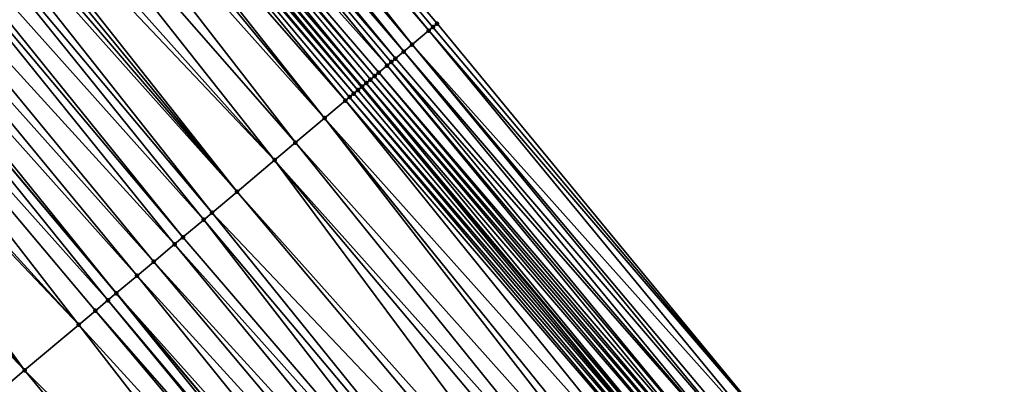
# Model space of a CAD drawing. Header units: feet. Extents: x 2004186 to 2014793, y 836912 to 864902.
# Tile 479 of 656: x 2007461 to 2007497, y 851914 to 851927. Entities that reach past the tile are written whole.
import ezdxf

# ---------------------------------------------------------------- set-up
doc = ezdxf.new("R2010")
doc.units = ezdxf.units.FT
doc.header["$LTSCALE"] = 100
doc.header["$MEASUREMENT"] = 0
for name, color, linetype, lineweight in [('EP_Travel Lane', 5, 'Continuous', 40), ('GPL_Skip Line', 2, 'Continuous', 40), ('Road Shots', 4, 'Continuous', 200), ('Road X-Section', 30, 'Continuous', 13)]:
    doc.layers.add(name, color=color, linetype=linetype, lineweight=lineweight)
doc.layers.add('I-77 SB_MM21-27-Surface-Border', color=7, linetype='Continuous')
doc.layers.add('I-77 SB_MM21-27-Surface-TIN', color=7, linetype='Continuous')

msp = doc.modelspace()

# ---------------------------------------------------------------- linework, layer by layer
at = {"layer": 'EP_Travel Lane'}
msp.add_polyline3d([(2007602.427108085, 851771.5193613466, 434.8469044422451), (2007589.54651904, 851786.819311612, 434.8923753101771), (2007576.665960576, 851802.1192255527, 434.9596045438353), (2007563.785330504, 851817.4192245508, 434.9758447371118), (2007550.917838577, 851832.7106904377, 435.0116748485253), (2007538.043185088, 851848.0156263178, 435.0706222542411), (2007525.168504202, 851863.3205947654, 435.1204272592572), (2007512.293951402, 851878.6254109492, 435.212847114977), (2007499.41933764, 851893.9302996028, 435.2849911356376), (2007486.544797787, 851909.2351003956, 435.3817265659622), (2007473.670264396, 851924.5398935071, 435.4805826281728), (2007460.795805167, 851939.8445984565, 435.6041196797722), (2007447.942165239, 851955.1356272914, 435.7190686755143), (2007435.081684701, 851970.4521688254, 435.8326704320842), (2007422.221149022, 851985.7687760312, 435.9335443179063), (2007409.360636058, 852001.0853561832, 436.0396608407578), (2007396.500211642, 852016.4018308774, 436.1662396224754)], dxfattribs=at)
at = {"layer": 'GPL_Skip Line'}
msp.add_polyline3d([(2007593.417325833, 851763.9257781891, 434.9261233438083), (2007580.528480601, 851779.2188413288, 434.9466733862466), (2007567.639660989, 851794.5118740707, 434.9854355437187), (2007554.750797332, 851809.8049590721, 434.992887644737), (2007541.873390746, 851825.1076221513, 435.034522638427), (2007529.003965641, 851840.4170964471, 435.0699682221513), (2007516.134610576, 851855.7264874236, 435.1287140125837), (2007503.265309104, 851871.0358146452, 435.2052888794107), (2007490.396091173, 851886.3450424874, 435.3096552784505), (2007477.526880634, 851901.6542615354, 435.4164809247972), (2007464.657759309, 851916.9633744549, 435.5529856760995), (2007451.788603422, 851932.27252849, 435.677992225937), (2007438.931656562, 851947.5918225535, 435.8180751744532), (2007426.093954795, 851962.9272594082, 435.9514584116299), (2007413.256145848, 851978.2628242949, 436.0600149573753), (2007400.41848609, 851993.5982109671, 436.2031289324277), (2007387.580882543, 852008.9335304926, 436.3592634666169)], dxfattribs=at)
at = {"layer": 'I-77 SB_MM21-27-Surface-Border', "color": 3, "linetype": 'ByBlock', "lineweight": -2}
msp.add_polyline3d([(2007398.467898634, 852018.0501573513, 436.0381571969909), (2007411.15235097, 852002.5862111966, 435.9298862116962), (2007424.450099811, 851987.6359453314, 435.7904198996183), (2007437.134730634, 851972.1717859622, 435.7234660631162), (2007450.432588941, 851957.221389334, 435.6093713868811), (2007463.423082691, 851942.0540873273, 435.4482632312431), (2007476.44525159, 851926.8737239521, 435.2961944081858), (2007489.161404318, 851911.4357675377, 435.2015389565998), (2007502.030708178, 851896.1264374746, 435.1257404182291), (2007515.206074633, 851881.0746452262, 435.0080152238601), (2007527.92233302, 851865.636563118, 434.948486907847), (2007540.791672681, 851850.3271904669, 434.8846398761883), (2007553.814176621, 851835.146428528, 434.8440177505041), (2007565.914514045, 851819.2140732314, 434.8380111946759), (2007578.803343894, 851803.9210283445, 434.8065693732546), (2007591.386305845, 851788.3702145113, 434.7703173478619), (2007604.733864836, 851773.463909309, 434.69425341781)], dxfattribs=at)
at = {"layer": 'I-77 SB_MM21-27-Surface-TIN', "color": 128, "linetype": 'ByBlock', "lineweight": -2}
for points in [[(2007463.423082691, 851942.0540873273, 435.4482632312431), (2007463.116981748, 851941.7965951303, 435.4774509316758), (2007476.139160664, 851926.6162198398, 435.3287143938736)], [(2007463.423082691, 851942.0540873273, 435.4482632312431), (2007476.292217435, 851926.7449584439, 435.3162162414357), (2007476.44525159, 851926.8737239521, 435.2961944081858)], [(2007463.423082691, 851942.0540873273, 435.4482632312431), (2007476.139160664, 851926.6162198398, 435.3287143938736), (2007476.292217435, 851926.7449584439, 435.3162162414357)], [(2007463.116981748, 851941.7965951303, 435.4774509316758), (2007462.657814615, 851941.4103755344, 435.5160031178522), (2007475.526914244, 851926.1012884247, 435.3722745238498)], [(2007463.116981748, 851941.7965951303, 435.4774509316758), (2007475.526914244, 851926.1012884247, 435.3722745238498), (2007476.139160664, 851926.6162198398, 435.3287143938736)], [(2007462.657814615, 851941.4103755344, 435.5160031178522), (2007462.198622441, 851941.0241857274, 435.5462247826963), (2007475.220756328, 851925.8438640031, 435.3825089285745)], [(2007462.657814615, 851941.4103755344, 435.5160031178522), (2007475.220756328, 851925.8438640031, 435.3825089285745), (2007475.526914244, 851926.1012884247, 435.3722745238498)], [(2007462.198622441, 851941.0241857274, 435.5462247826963), (2007461.892510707, 851940.7667063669, 435.5718227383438), (2007474.914614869, 851925.5864200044, 435.3982181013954)], [(2007462.198622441, 851941.0241857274, 435.5462247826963), (2007474.914614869, 851925.5864200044, 435.3982181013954), (2007475.220756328, 851925.8438640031, 435.3825089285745)], [(2007461.892510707, 851940.7667063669, 435.5718227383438), (2007461.280262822, 851940.2517766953, 435.6148950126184), (2007474.608507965, 851925.3289348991, 435.42542276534)], [(2007461.892510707, 851940.7667063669, 435.5718227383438), (2007474.761557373, 851925.4576822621, 435.4104752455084), (2007474.914614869, 851925.5864200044, 435.3982181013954)], [(2007461.892510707, 851940.7667063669, 435.5718227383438), (2007474.608507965, 851925.3289348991, 435.42542276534), (2007474.761557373, 851925.4576822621, 435.4104752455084)], [(2007461.280262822, 851940.2517766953, 435.6148950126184), (2007461.127171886, 851940.1230787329, 435.6160274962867), (2007474.149370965, 851924.9426794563, 435.4739998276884)], [(2007461.280262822, 851940.2517766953, 435.6148950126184), (2007474.302424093, 851925.0714223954, 435.4602893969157), (2007474.608507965, 851925.3289348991, 435.42542276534)], [(2007461.280262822, 851940.2517766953, 435.6148950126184), (2007474.149370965, 851924.9426794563, 435.4739998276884), (2007474.302424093, 851925.0714223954, 435.4602893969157)], [(2007460.667855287, 851939.737036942, 435.6048563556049), (2007473.537028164, 851924.4278626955, 435.4854967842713), (2007460.795805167, 851939.8445984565, 435.6041196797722)], [(2007460.820946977, 851939.8657340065, 435.6039749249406), (2007460.795805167, 851939.8445984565, 435.6041196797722), (2007473.670264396, 851924.5398935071, 435.4805826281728)], [(2007473.537028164, 851924.4278626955, 435.4854967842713), (2007473.670264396, 851924.5398935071, 435.4805826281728), (2007460.795805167, 851939.8445984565, 435.6041196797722)], [(2007461.127171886, 851940.1230787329, 435.6160274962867), (2007460.820946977, 851939.8657340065, 435.6039749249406), (2007473.843211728, 851924.6852566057, 435.483794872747)], [(2007460.820946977, 851939.8657340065, 435.6039749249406), (2007473.670264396, 851924.5398935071, 435.4805826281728), (2007473.690105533, 851924.556576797, 435.479850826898)], [(2007460.820946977, 851939.8657340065, 435.6039749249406), (2007473.690105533, 851924.556576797, 435.479850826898), (2007473.843211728, 851924.6852566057, 435.483794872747)], [(2007461.127171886, 851940.1230787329, 435.6160274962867), (2007473.996299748, 851924.8139580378, 435.4816920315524), (2007474.149370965, 851924.9426794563, 435.4739998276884)], [(2007461.127171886, 851940.1230787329, 435.6160274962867), (2007473.843211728, 851924.6852566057, 435.483794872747), (2007473.996299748, 851924.8139580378, 435.4816920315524)], [(2007460.361703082, 851939.4796057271, 435.6169903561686), (2007459.902435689, 851939.0935054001, 435.6221889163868), (2007473.077821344, 851924.041690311, 435.5108465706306)], [(2007460.514782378, 851939.6083175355, 435.6119858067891), (2007460.361703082, 851939.4796057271, 435.6169903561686), (2007473.383974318, 851924.2991206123, 435.4989678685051)], [(2007460.361703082, 851939.4796057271, 435.6169903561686), (2007473.230900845, 851924.1704018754, 435.505910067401), (2007473.383974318, 851924.2991206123, 435.4989678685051)], [(2007460.361703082, 851939.4796057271, 435.6169903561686), (2007473.077821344, 851924.041690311, 435.5108465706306), (2007473.230900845, 851924.1704018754, 435.505910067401)], [(2007460.667855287, 851939.737036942, 435.6048563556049), (2007460.514782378, 851939.6083175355, 435.6119858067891), (2007473.537028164, 851924.4278626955, 435.4854967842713)], [(2007460.514782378, 851939.6083175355, 435.6119858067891), (2007473.383974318, 851924.2991206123, 435.4989678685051), (2007473.537028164, 851924.4278626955, 435.4854967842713)], [(2007459.902435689, 851939.0935054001, 435.6221889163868), (2007459.596258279, 851938.8361041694, 435.6259378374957), (2007472.312364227, 851923.398203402, 435.5156979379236)], [(2007459.902435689, 851939.0935054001, 435.6221889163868), (2007472.312364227, 851923.398203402, 435.5156979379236), (2007473.077821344, 851924.041690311, 435.5108465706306)], [(2007459.596258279, 851938.8361041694, 435.6259378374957), (2007458.983894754, 851938.321312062, 435.6305401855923), (2007472.312364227, 851923.398203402, 435.5156979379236)], [(2007458.983894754, 851938.321312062, 435.6305401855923), (2007458.065348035, 851937.5491256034, 435.6369674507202), (2007471.240717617, 851922.4973296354, 435.5202789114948)], [(2007458.983894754, 851938.321312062, 435.6305401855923), (2007471.240717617, 851922.4973296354, 435.5202789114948), (2007472.312364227, 851923.398203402, 435.5156979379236)], [(2007458.065348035, 851937.5491256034, 435.6369674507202), (2007457.146810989, 851936.7769276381, 435.6466126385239), (2007470.475270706, 851921.8538305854, 435.5285255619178)], [(2007458.065348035, 851937.5491256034, 435.6369674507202), (2007470.475270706, 851921.8538305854, 435.5285255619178), (2007471.240717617, 851922.4973296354, 435.5202789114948)], [(2007457.146810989, 851936.7769276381, 435.6466126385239), (2007456.687552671, 851936.3908165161, 435.6548300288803), (2007470.475270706, 851921.8538305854, 435.5285255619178)], [(2007456.687552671, 851936.3908165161, 435.6548300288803), (2007456.381371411, 851936.1334198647, 435.6572983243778), (2007469.097443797, 851920.6955590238, 435.5358948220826)], [(2007456.687552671, 851936.3908165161, 435.6548300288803), (2007469.097443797, 851920.6955590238, 435.5358948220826), (2007470.475270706, 851921.8538305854, 435.5285255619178)], [(2007456.075176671, 851935.8760392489, 435.6552822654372), (2007455.768996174, 851935.6186416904, 435.658004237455), (2007469.097443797, 851920.6955590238, 435.5358948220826)], [(2007456.381371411, 851936.1334198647, 435.6572983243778), (2007456.075176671, 851935.8760392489, 435.6552822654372), (2007469.097443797, 851920.6955590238, 435.5358948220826)], [(2007455.768996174, 851935.6186416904, 435.658004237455), (2007455.30971138, 851935.2325620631, 435.6574140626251), (2007468.178879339, 851919.9233936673, 435.5364214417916)], [(2007455.768996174, 851935.6186416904, 435.658004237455), (2007468.178879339, 851919.9233936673, 435.5364214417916), (2007469.097443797, 851920.6955590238, 435.5358948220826)], [(2007455.30971138, 851935.2325620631, 435.6574140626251), (2007454.544231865, 851934.589101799, 435.6548137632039), (2007467.872685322, 851919.6660121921, 435.5346459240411)], [(2007455.30971138, 851935.2325620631, 435.6574140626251), (2007467.872685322, 851919.6660121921, 435.5346459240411), (2007468.178879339, 851919.9233936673, 435.5364214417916)], [(2007454.544231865, 851934.589101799, 435.6548137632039), (2007454.238043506, 851934.331713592, 435.6549206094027), (2007467.107211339, 851919.0225453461, 435.5338866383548)], [(2007454.544231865, 851934.589101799, 435.6548137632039), (2007467.107211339, 851919.0225453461, 435.5338866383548), (2007467.872685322, 851919.6660121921, 435.5346459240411)], [(2007454.238043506, 851934.331713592, 435.6549206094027), (2007453.31949022, 851933.5595349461, 435.6591630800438), (2007466.801031, 851918.7651476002, 435.5366611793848)], [(2007454.238043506, 851934.331713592, 435.6549206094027), (2007466.801031, 851918.7651476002, 435.5366611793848), (2007467.107211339, 851919.0225453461, 435.5338866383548)], [(2007453.31949022, 851933.5595349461, 435.6591630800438), (2007452.707146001, 851933.0447198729, 435.6701877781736), (2007466.035564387, 851918.1216719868, 435.5383537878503)], [(2007453.31949022, 851933.5595349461, 435.6591630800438), (2007466.035564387, 851918.1216719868, 435.5383537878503), (2007466.801031, 851918.7651476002, 435.5366611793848)], [(2007452.707146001, 851933.0447198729, 435.6701877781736), (2007452.094782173, 851932.5299281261, 435.6746893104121), (2007465.423210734, 851917.6068681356, 435.5462405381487)], [(2007452.707146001, 851933.0447198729, 435.6701877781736), (2007465.423210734, 851917.6068681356, 435.5462405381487), (2007466.035564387, 851918.1216719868, 435.5383537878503)], [(2007451.023156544, 851931.6290294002, 435.6862495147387), (2007464.351559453, 851916.7059999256, 435.5492677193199), (2007451.788603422, 851932.27252849, 435.677992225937)], [(2007452.094782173, 851932.5299281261, 435.6746893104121), (2007451.788603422, 851932.27252849, 435.677992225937), (2007464.657759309, 851916.9633744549, 435.5529856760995)], [(2007464.351559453, 851916.7059999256, 435.5492677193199), (2007464.657759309, 851916.9633744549, 435.5529856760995), (2007451.788603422, 851932.27252849, 435.677992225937)], [(2007452.094782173, 851932.5299281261, 435.6746893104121), (2007464.657759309, 851916.9633744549, 435.5529856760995), (2007465.423210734, 851917.6068681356, 435.5462405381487)], [(2007451.023156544, 851931.6290294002, 435.6862495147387), (2007449.798417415, 851930.5994595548, 435.6914357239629), (2007463.279909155, 851915.8051305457, 435.5526218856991)], [(2007451.023156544, 851931.6290294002, 435.6862495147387), (2007463.892288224, 851916.319904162, 435.5531903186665), (2007464.351559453, 851916.7059999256, 435.5492677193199)], [(2007451.023156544, 851931.6290294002, 435.6862495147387), (2007463.279909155, 851915.8051305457, 435.5526218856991), (2007463.892288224, 851916.319904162, 435.5531903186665)], [(2007449.798417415, 851930.5994595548, 435.6914357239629), (2007449.492230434, 851930.3420697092, 435.6920007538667), (2007463.279909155, 851915.8051305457, 435.5526218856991)], [(2007449.492230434, 851930.3420697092, 435.6920007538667), (2007448.726773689, 851929.6985823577, 435.6969753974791), (2007461.289702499, 851914.1320861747, 435.5591972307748)], [(2007449.492230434, 851930.3420697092, 435.6920007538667), (2007461.289702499, 851914.1320861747, 435.5591972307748), (2007463.279909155, 851915.8051305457, 435.5526218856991)], [(2007448.726773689, 851929.6985823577, 435.6969753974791), (2007447.502061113, 851928.668980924, 435.7109953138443), (2007461.289702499, 851914.1320861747, 435.5591972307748)], [(2007447.502061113, 851928.668980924, 435.7109953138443), (2007460.218072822, 851913.2311922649, 435.5694111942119), (2007461.289702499, 851914.1320861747, 435.5591972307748)], [(2007476.44525159, 851926.8737239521, 435.2961944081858), (2007476.292217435, 851926.7449584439, 435.3162162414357), (2007489.161404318, 851911.4357675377, 435.2015389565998)], [(2007476.139160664, 851926.6162198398, 435.3287143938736), (2007475.526914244, 851926.1012884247, 435.3722745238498), (2007488.855297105, 851911.1782828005, 435.2286402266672)], [(2007476.292217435, 851926.7449584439, 435.3162162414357), (2007476.139160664, 851926.6162198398, 435.3287143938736), (2007489.161404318, 851911.4357675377, 435.2015389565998)], [(2007476.139160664, 851926.6162198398, 435.3287143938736), (2007488.855297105, 851911.1782828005, 435.2286402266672), (2007489.161404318, 851911.4357675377, 435.2015389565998)], [(2007475.526914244, 851926.1012884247, 435.3722745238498), (2007475.220756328, 851925.8438640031, 435.3825089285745), (2007488.243047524, 851910.6633551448, 435.271148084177)], [(2007475.526914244, 851926.1012884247, 435.3722745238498), (2007488.396116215, 851910.7920795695, 435.26261542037), (2007488.855297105, 851911.1782828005, 435.2286402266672)], [(2007475.526914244, 851926.1012884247, 435.3722745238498), (2007488.243047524, 851910.6633551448, 435.271148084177), (2007488.396116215, 851910.7920795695, 435.26261542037)], [(2007475.220756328, 851925.8438640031, 435.3825089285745), (2007474.914614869, 851925.5864200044, 435.3982181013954), (2007487.936921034, 851910.405893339, 435.2918365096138)], [(2007475.220756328, 851925.8438640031, 435.3825089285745), (2007487.936921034, 851910.405893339, 435.2918365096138), (2007488.243047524, 851910.6633551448, 435.271148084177)], [(2007474.608507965, 851925.3289348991, 435.42542276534), (2007474.302424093, 851925.0714223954, 435.4602893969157), (2007487.324693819, 851909.8909390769, 435.3417848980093)], [(2007474.761557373, 851925.4576822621, 435.4104752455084), (2007474.608507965, 851925.3289348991, 435.42542276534), (2007487.477736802, 851910.0196940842, 435.3246998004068)], [(2007474.608507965, 851925.3289348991, 435.42542276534), (2007487.324693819, 851909.8909390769, 435.3417848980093), (2007487.477736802, 851910.0196940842, 435.3246998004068)], [(2007474.914614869, 851925.5864200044, 435.3982181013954), (2007474.761557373, 851925.4576822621, 435.4104752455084), (2007487.936921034, 851910.405893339, 435.2918365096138)], [(2007474.761557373, 851925.4576822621, 435.4104752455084), (2007487.477736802, 851910.0196940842, 435.3246998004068), (2007487.936921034, 851910.405893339, 435.2918365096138)], [(2007474.302424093, 851925.0714223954, 435.4602893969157), (2007474.149370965, 851924.9426794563, 435.4739998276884), (2007487.171661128, 851909.7621718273, 435.362293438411)], [(2007474.302424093, 851925.0714223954, 435.4602893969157), (2007487.171661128, 851909.7621718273, 435.362293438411), (2007487.324693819, 851909.8909390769, 435.3417848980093)], [(2007473.843211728, 851924.6852566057, 435.483794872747), (2007473.690105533, 851924.556576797, 435.479850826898), (2007486.559341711, 851909.2473272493, 435.3815685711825)], [(2007473.996299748, 851924.8139580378, 435.4816920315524), (2007473.843211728, 851924.6852566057, 435.483794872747), (2007486.865536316, 851909.5047080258, 435.3835400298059)], [(2007473.843211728, 851924.6852566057, 435.483794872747), (2007486.559341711, 851909.2473272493, 435.3815685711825), (2007486.865536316, 851909.5047080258, 435.3835400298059)], [(2007474.149370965, 851924.9426794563, 435.4739998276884), (2007473.996299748, 851924.8139580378, 435.4816920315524), (2007487.018605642, 851909.6334316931, 435.3752192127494)], [(2007473.996299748, 851924.8139580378, 435.4816920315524), (2007486.865536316, 851909.5047080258, 435.3835400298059), (2007487.018605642, 851909.6334316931, 435.3752192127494)], [(2007474.149370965, 851924.9426794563, 435.4739998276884), (2007487.018605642, 851909.6334316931, 435.3752192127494), (2007487.171661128, 851909.7621718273, 435.362293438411)], [(2007473.383974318, 851924.2991206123, 435.4989678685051), (2007473.230900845, 851924.1704018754, 435.505910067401), (2007486.2531791, 851908.9899084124, 435.3902407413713)], [(2007473.537028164, 851924.4278626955, 435.4854967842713), (2007473.383974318, 851924.2991206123, 435.4989678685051), (2007486.40625237, 851909.1186273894, 435.3832316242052)], [(2007473.383974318, 851924.2991206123, 435.4989678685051), (2007486.2531791, 851908.9899084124, 435.3902407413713), (2007486.40625237, 851909.1186273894, 435.3832316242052)], [(2007473.537028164, 851924.4278626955, 435.4854967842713), (2007486.40625237, 851909.1186273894, 435.3832316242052), (2007473.670264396, 851924.5398935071, 435.4805826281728)], [(2007473.690105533, 851924.556576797, 435.479850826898), (2007473.670264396, 851924.5398935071, 435.4805826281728), (2007486.544797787, 851909.2351003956, 435.3817265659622)], [(2007486.40625237, 851909.1186273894, 435.3832316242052), (2007486.544797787, 851909.2351003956, 435.3817265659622), (2007473.670264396, 851924.5398935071, 435.4805826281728)], [(2007473.690105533, 851924.556576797, 435.479850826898), (2007486.544797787, 851909.2351003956, 435.3817265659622), (2007486.559341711, 851909.2473272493, 435.3815685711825)], [(2007473.077821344, 851924.041690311, 435.5108465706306), (2007472.312364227, 851923.398203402, 435.5156979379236), (2007485.640835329, 851908.4750928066, 435.4014137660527)], [(2007473.230900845, 851924.1704018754, 435.505910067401), (2007473.077821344, 851924.041690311, 435.5108465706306), (2007486.100097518, 851908.8611993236, 435.394484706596)], [(2007473.077821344, 851924.041690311, 435.5108465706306), (2007485.640835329, 851908.4750928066, 435.4014137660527), (2007486.100097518, 851908.8611993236, 435.394484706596)], [(2007473.230900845, 851924.1704018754, 435.505910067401), (2007486.100097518, 851908.8611993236, 435.394484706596), (2007486.2531791, 851908.9899084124, 435.3902407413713)], [(2007472.312364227, 851923.398203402, 435.5156979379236), (2007471.240717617, 851922.4973296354, 435.5202789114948), (2007484.569187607, 851907.5742203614, 435.4056235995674)], [(2007472.312364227, 851923.398203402, 435.5156979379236), (2007484.875371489, 851907.8316138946, 435.404027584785), (2007485.640835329, 851908.4750928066, 435.4014137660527)], [(2007472.312364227, 851923.398203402, 435.5156979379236), (2007484.569187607, 851907.5742203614, 435.4056235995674), (2007484.875371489, 851907.8316138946, 435.404027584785)], [(2007471.240717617, 851922.4973296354, 435.5202789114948), (2007470.475270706, 851921.8538305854, 435.5285255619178), (2007483.803717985, 851906.9307483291, 435.4063134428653)], [(2007471.240717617, 851922.4973296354, 435.5202789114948), (2007483.803717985, 851906.9307483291, 435.4063134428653), (2007484.569187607, 851907.5742203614, 435.4056235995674)], [(2007470.475270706, 851921.8538305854, 435.5285255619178), (2007469.097443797, 851920.6955590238, 435.5358948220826), (2007482.425902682, 851905.7724629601, 435.4175417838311)], [(2007470.475270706, 851921.8538305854, 435.5285255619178), (2007483.344453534, 851906.5446445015, 435.4124904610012), (2007483.803717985, 851906.9307483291, 435.4063134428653)], [(2007470.475270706, 851921.8538305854, 435.5285255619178), (2007482.425902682, 851905.7724629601, 435.4175417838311), (2007483.344453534, 851906.5446445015, 435.4124904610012)], [(2007469.097443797, 851920.6955590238, 435.5358948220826), (2007468.178879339, 851919.9233936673, 435.5364214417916), (2007481.966616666, 851905.3863847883, 435.4165442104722)], [(2007469.097443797, 851920.6955590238, 435.5358948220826), (2007481.966616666, 851905.3863847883, 435.4165442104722), (2007482.425902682, 851905.7724629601, 435.4175417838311)], [(2007468.178879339, 851919.9233936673, 435.5364214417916), (2007467.872685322, 851919.6660121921, 435.5346459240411), (2007480.741857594, 851904.3568386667, 435.4150947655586)], [(2007468.178879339, 851919.9233936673, 435.5364214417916), (2007480.741857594, 851904.3568386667, 435.4150947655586), (2007481.966616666, 851905.3863847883, 435.4165442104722)], [(2007467.872685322, 851919.6660121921, 435.5346459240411), (2007467.107211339, 851919.0225453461, 435.5338866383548), (2007480.129465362, 851903.8420807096, 435.4101462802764)], [(2007467.872685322, 851919.6660121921, 435.5346459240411), (2007480.129465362, 851903.8420807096, 435.4101462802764), (2007480.741857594, 851904.3568386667, 435.4150947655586)], [(2007467.107211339, 851919.0225453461, 435.5338866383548), (2007466.801031, 851918.7651476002, 435.5366611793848), (2007480.129465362, 851903.8420807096, 435.4101462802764)], [(2007466.801031, 851918.7651476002, 435.5366611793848), (2007466.035564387, 851918.1216719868, 435.5383537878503), (2007479.517088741, 851903.3273041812, 435.4103913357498)], [(2007466.801031, 851918.7651476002, 435.5366611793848), (2007479.517088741, 851903.3273041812, 435.4103913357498), (2007480.129465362, 851903.8420807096, 435.4101462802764)], [(2007466.035564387, 851918.1216719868, 435.5383537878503), (2007465.423210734, 851917.6068681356, 435.5462405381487), (2007478.904704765, 851902.8125364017, 435.4081897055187)], [(2007466.035564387, 851918.1216719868, 435.5383537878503), (2007478.904704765, 851902.8125364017, 435.4081897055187), (2007479.517088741, 851903.3273041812, 435.4103913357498)], [(2007465.423210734, 851917.6068681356, 435.5462405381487), (2007464.657759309, 851916.9633744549, 435.5529856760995), (2007477.986154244, 851902.0403544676, 435.4133508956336)], [(2007465.423210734, 851917.6068681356, 435.5462405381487), (2007477.986154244, 851902.0403544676, 435.4133508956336), (2007478.904704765, 851902.8125364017, 435.4081897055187)], [(2007464.351559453, 851916.7059999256, 435.5492677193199), (2007463.892288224, 851916.319904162, 435.5531903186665), (2007477.067602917, 851901.2681734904, 435.4182443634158)], [(2007464.351559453, 851916.7059999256, 435.5492677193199), (2007477.220679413, 851901.3968886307, 435.4123081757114), (2007464.657759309, 851916.9633744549, 435.5529856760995)], [(2007464.351559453, 851916.7059999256, 435.5492677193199), (2007477.067602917, 851901.2681734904, 435.4182443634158), (2007477.220679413, 851901.3968886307, 435.4123081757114)], [(2007477.220679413, 851901.3968886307, 435.4123081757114), (2007477.526880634, 851901.6542615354, 435.4164809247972), (2007464.657759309, 851916.9633744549, 435.5529856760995)], [(2007477.986154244, 851902.0403544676, 435.4133508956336), (2007464.657759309, 851916.9633744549, 435.5529856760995), (2007477.526880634, 851901.6542615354, 435.4164809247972)], [(2007463.892288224, 851916.319904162, 435.5531903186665), (2007463.279909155, 851915.8051305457, 435.5526218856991), (2007476.761422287, 851901.0107760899, 435.4209218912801)], [(2007463.892288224, 851916.319904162, 435.5531903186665), (2007476.761422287, 851901.0107760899, 435.4209218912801), (2007477.067602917, 851901.2681734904, 435.4182443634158)], [(2007463.279909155, 851915.8051305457, 435.5526218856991), (2007461.289702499, 851914.1320861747, 435.5591972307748), (2007475.536665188, 851899.9812276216, 435.4201287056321)], [(2007463.279909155, 851915.8051305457, 435.5526218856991), (2007475.536665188, 851899.9812276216, 435.4201287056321), (2007476.761422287, 851901.0107760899, 435.4209218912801)], [(2007461.289702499, 851914.1320861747, 435.5591972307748), (2007460.218072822, 851913.2311922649, 435.5694111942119), (2007474.005730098, 851898.6942786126, 435.4228911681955)], [(2007461.289702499, 851914.1320861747, 435.5591972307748), (2007474.005730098, 851898.6942786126, 435.4228911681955), (2007475.536665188, 851899.9812276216, 435.4201287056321)]]:
    msp.add_3dface(points, dxfattribs=at)
at = {"layer": 'Road Shots', "lineweight": 100}
for p in [(2007476.44525159, 851926.8737239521, 435.2961944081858), (2007476.139160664, 851926.6162198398, 435.3287143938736), (2007476.292217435, 851926.7449584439, 435.3162162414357), (2007475.526914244, 851926.1012884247, 435.3722745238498), (2007475.220756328, 851925.8438640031, 435.3825089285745), (2007474.608507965, 851925.3289348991, 435.42542276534), (2007474.761557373, 851925.4576822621, 435.4104752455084), (2007474.914614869, 851925.5864200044, 435.3982181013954), (2007474.302424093, 851925.0714223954, 435.4602893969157), (2007473.843211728, 851924.6852566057, 435.483794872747), (2007473.996299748, 851924.8139580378, 435.4816920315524), (2007474.149370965, 851924.9426794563, 435.4739998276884), (2007473.383974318, 851924.2991206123, 435.4989678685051), (2007473.537028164, 851924.4278626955, 435.4854967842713), (2007473.690105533, 851924.556576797, 435.479850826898), (2007473.077821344, 851924.041690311, 435.5108465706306), (2007473.230900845, 851924.1704018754, 435.505910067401), (2007472.312364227, 851923.398203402, 435.5156979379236), (2007471.240717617, 851922.4973296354, 435.5202789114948), (2007470.475270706, 851921.8538305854, 435.5285255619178), (2007469.097443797, 851920.6955590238, 435.5358948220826), (2007468.178879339, 851919.9233936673, 435.5364214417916), (2007467.872685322, 851919.6660121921, 435.5346459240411), (2007467.107211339, 851919.0225453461, 435.5338866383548), (2007466.801031, 851918.7651476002, 435.5366611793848), (2007466.035564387, 851918.1216719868, 435.5383537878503), (2007465.423210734, 851917.6068681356, 435.5462405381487), (2007464.351559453, 851916.7059999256, 435.5492677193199), (2007464.657759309, 851916.9633744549, 435.5529856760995), (2007463.892288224, 851916.319904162, 435.5531903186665), (2007463.279909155, 851915.8051305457, 435.5526218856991), (2007461.289702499, 851914.1320861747, 435.5591972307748)]:
    msp.add_point(p, dxfattribs=at)
at = {"layer": 'Road X-Section', "extrusion": (-0.6434625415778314, 0.765463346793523, 0.004671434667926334), "elevation": -639595.066177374, "flags": 128}
msp.add_lwpolyline([(-2084822.618092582, 3423.642574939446), (-2084823.018092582, 3423.645580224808), (-2084823.418092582, 3423.650626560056), (-2084824.018092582, 3423.648969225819), (-2084824.218092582, 3423.645935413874), (-2084824.418092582, 3423.645449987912), (-2084824.818092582, 3423.650345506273), (-2084825.218092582, 3423.649205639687), (-2084825.618092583, 3423.651998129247), (-2084826.018092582, 3423.649057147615), (-2084826.618092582, 3423.654008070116), (-2084826.818092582, 3423.652416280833), (-2084827.418092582, 3423.641473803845), (-2084827.818092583, 3423.630556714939), (-2084828.018092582, 3423.626620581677), (-2084828.218092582, 3423.624775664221), (-2084828.618092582, 3423.625592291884), (-2084829.818092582, 3423.613816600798), (-2084831.418092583, 3423.594331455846), (-2084832.618092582, 3423.585892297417), (-2084833.818092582, 3423.580110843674), (-2084834.418092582, 3423.574916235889), (-2084836.018092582, 3423.56089616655), (-2084837.018092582, 3423.555921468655), (-2084837.418092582, 3423.555356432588), (-2084839.018092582, 3423.550170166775), (-2084840.418092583, 3423.538609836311), (-2084841.218092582, 3423.534108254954), (-2084842.018092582, 3423.523083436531), (-2084843.218092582, 3423.518840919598), (-2084843.618092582, 3423.518734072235), (-2084844.618092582, 3423.521334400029), (-2084845.218092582, 3423.521924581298), (-2084845.618092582, 3423.51920257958), (-2084846.018092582, 3423.52121866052), (-2084846.418092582, 3423.518750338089), (-2084847.018092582, 3423.510532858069), (-2084848.218092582, 3423.500887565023), (-2084849.418092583, 3423.494460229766), (-2084850.218092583, 3423.489857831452), (-2084850.618092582, 3423.486108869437), (-2084851.218092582, 3423.480910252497), (-2084851.418092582, 3423.47590564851), (-2084851.618092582, 3423.468776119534), (-2084851.818092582, 3423.46789467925), (-2084852.218092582, 3423.479947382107), (-2084852.418092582, 3423.478814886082), (-2084853.218092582, 3423.435742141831), (-2084853.618092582, 3423.410143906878), (-2084854.218092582, 3423.379921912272), (-2084854.818092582, 3423.341369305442), (-2084855.218092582, 3423.312181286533)], dxfattribs=at)
at = {"layer": 'Road X-Section', "extrusion": (-0.6434625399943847, 0.7654633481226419, 0.004671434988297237), "elevation": -639615.0618662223, "flags": 128}
msp.add_lwpolyline([(-2084822.619414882, 3423.574272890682), (-2084822.819414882, 3423.571820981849), (-2084823.019414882, 3423.574954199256), (-2084823.619414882, 3423.576891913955), (-2084823.819414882, 3423.57465621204), (-2084824.219414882, 3423.565450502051), (-2084824.419414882, 3423.566078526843), (-2084824.619414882, 3423.572183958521), (-2084824.819414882, 3423.582661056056), (-2084825.019414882, 3423.590632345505), (-2084825.219414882, 3423.593744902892), (-2084825.819414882, 3423.593500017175), (-2084826.619414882, 3423.585491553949), (-2084827.019414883, 3423.584569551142), (-2084827.419414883, 3423.576580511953), (-2084827.819414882, 3423.562167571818), (-2084828.219414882, 3423.560096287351), (-2084828.419414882, 3423.563659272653), (-2084829.019414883, 3423.563560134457), (-2084829.419414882, 3423.560583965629), (-2084830.219414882, 3423.548229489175), (-2084832.619414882, 3423.532269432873), (-2084833.619414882, 3423.52954723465), (-2084834.219414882, 3423.526945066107), (-2084835.619414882, 3423.516730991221), (-2084838.219414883, 3423.510155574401), (-2084839.019414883, 3423.510724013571), (-2084839.619414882, 3423.506801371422), (-2084840.019414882, 3423.51051936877), (-2084841.019414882, 3423.503774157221), (-2084841.819414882, 3423.495887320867), (-2084842.819414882, 3423.494194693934), (-2084843.219414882, 3423.491420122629), (-2084844.219414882, 3423.492179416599), (-2084844.619414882, 3423.493954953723), (-2084845.819414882, 3423.493428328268), (-2084847.619414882, 3423.486058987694), (-2084848.619414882, 3423.47781224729), (-2084850.019414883, 3423.473231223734), (-2084851.019414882, 3423.468379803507), (-2084851.219414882, 3423.463443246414), (-2084851.419414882, 3423.456500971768), (-2084851.619414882, 3423.443029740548), (-2084851.819414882, 3423.437383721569), (-2084852.019414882, 3423.441327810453), (-2084852.219414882, 3423.439224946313), (-2084852.419414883, 3423.431532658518), (-2084852.619414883, 3423.417822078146), (-2084853.019414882, 3423.382955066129), (-2084853.219414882, 3423.3680073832), (-2084853.419414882, 3423.355750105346), (-2084853.819414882, 3423.340040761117), (-2084854.219414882, 3423.32980624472), (-2084855.019414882, 3423.286245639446), (-2084855.219414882, 3423.273747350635), (-2084855.419414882, 3423.25372529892)], dxfattribs=at)

doc.saveas('drawing.dxf')
